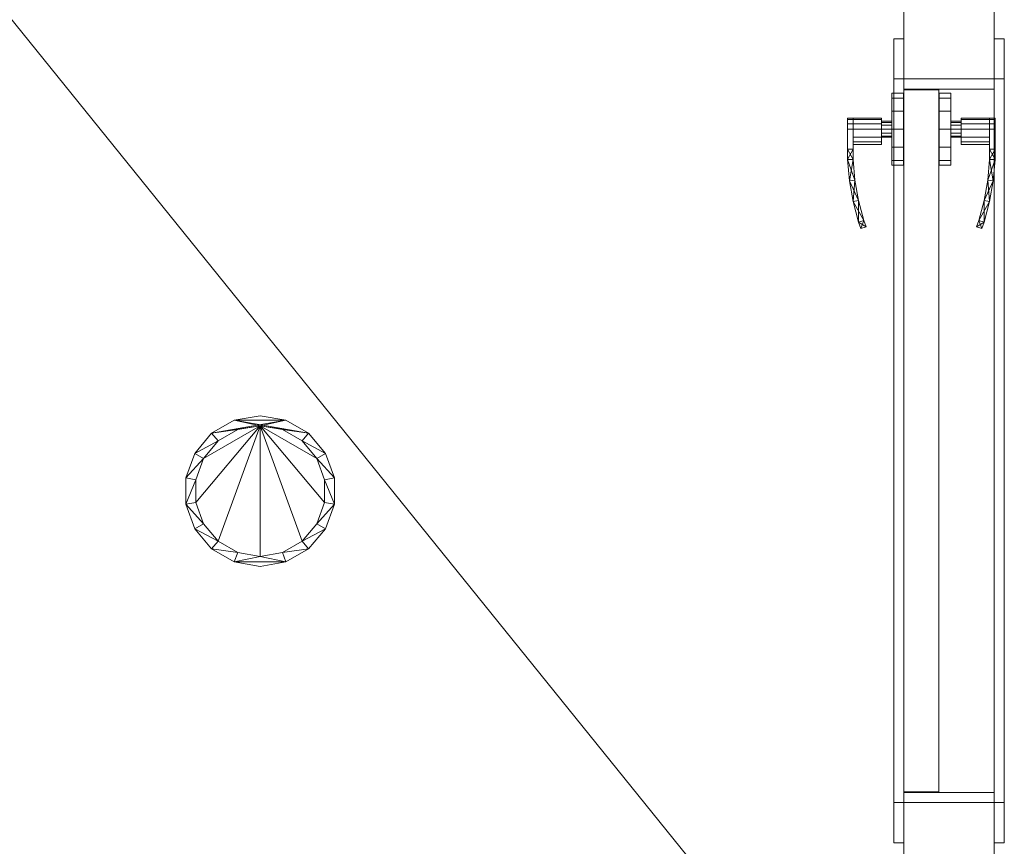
# Model space of a CAD drawing. Header units: inches. Extents: x -263 to 528, y -1 to 602.
# Tile 611 of 656: x 479 to 528, y 20 to 61. Entities that reach past the tile are written whole.
import ezdxf

# ---------------------------------------------------------------- set-up
doc = ezdxf.new("R2010")
doc.units = ezdxf.units.IN
doc.header["$MEASUREMENT"] = 0
for name, color, linetype in [('Doors', 7, 'Continuous'), ('New_Twindo - Lighting', 7, 'Continuous'), ('Twindo - Slabs', 7, 'Continuous'), ('Twindo - Walls', 7, 'Continuous')]:
    doc.layers.add(name, color=color, linetype=linetype)
doc.layers.add('New_Twindo - Lighting_Pen_No__10', color=1, linetype='Continuous', lineweight=18)
doc.layers.add('Twindo - Walls_Pen_No__3', color=7, linetype='Continuous', lineweight=18, true_color=0x506e96)

# ---------------------------------------------------------------- blocks, each defined once
blk = doc.blocks.new('Slab_C16FED3F-F51D-4887-95C2-45D370958F54', base_point=(-255.75, 595))
at = {"layer": 'Twindo - Slabs', "lineweight": 0}
mesh = blk.add_polyface(dxfattribs=at)
corners = [(95.5, 568, 128), (95.5, 570, 128), (-75.75, 570, 128), (-75.75, 595, 128), (-255.75, 595, 128), (-255.75, 379, 128), (-198, 379, 128), (-198, 134.5, 128), (-136, 134.5, 128), (-136, 110.5, 128), (6.5, 110.5, 128), (6.5, 6.5, 128), (315.5, 6.5, 128), (315.5, 8, 128), (378.5, 8, 128), (378.5, 6.5, 128), (523, 6.5, 128), (523, 132.25, 128), (421.5, 132.25, 128), (421.5, 333, 128), (239, 333, 128), (239, 391.501, 128), (240, 391.501, 128), (240, 457, 128), (237, 457, 128), (237, 568, 128), (201, 127.5, 128), (201, 128.125, 128), (244.5, 128.125, 128), (244.5, 127.5, 128), (244.5, 15, 128), (161.5, 15, 128), (161.5, 146.5, 128), (200.935, 146.5, 128), (200.997, 146.5, 128), (200.997, 128.5, 128), (95.5, 568, 101), (95.5, 570, 101), (-75.75, 570, 101), (-75.75, 595, 101), (-255.75, 595, 101), (-255.75, 379, 101), (-198, 379, 101), (-198, 134.5, 101), (-136, 134.5, 101), (-136, 110.5, 101), (6.5, 110.5, 101), (6.5, 6.5, 101), (315.5, 6.5, 101), (315.5, 8, 101), (378.5, 8, 101), (378.5, 6.5, 101), (523, 6.5, 101), (523, 132.25, 101), (421.5, 132.25, 101), (421.5, 333, 101), (239, 333, 101), (239, 391.501, 101), (240, 391.501, 101), (240, 457, 101), (237, 457, 101), (237, 568, 101), (201, 127.5, 120), (201, 128, 120), (201, 128.125, 120), (244.5, 128.125, 120), (244.5, 128, 120), (244.5, 127.5, 120), (244.5, 127.5, 101), (244.5, 15, 101), (161.5, 15, 101), (161.5, 146.5, 101), (200.935, 146.5, 101), (200.997, 146.5, 101), (200.997, 128.5, 114.5), (201, 127.5, 101)]
mesh.append_faces([[corners[k] for k in face] for face in [(36, 37, 1, 0), (37, 38, 2, 1), (38, 39, 3, 2), (39, 40, 4, 3), (40, 41, 5, 4), (41, 42, 6, 5), (42, 43, 7, 6), (43, 44, 8, 7), (44, 45, 9, 8), (45, 46, 10, 9), (46, 47, 11, 10), (47, 48, 12, 11), (48, 49, 13, 12), (49, 50, 14, 13), (50, 51, 15, 14), (51, 52, 16, 15), (52, 53, 17, 16), (53, 54, 18, 17), (54, 55, 19, 18), (55, 56, 20, 19), (56, 57, 21, 20), (57, 58, 22, 21), (58, 59, 23, 22), (59, 60, 24, 23), (60, 61, 25, 24), (61, 36, 0, 25), (28, 27, 64, 65), (69, 70, 31, 30), (70, 71, 32, 31), (33, 32, 71, 72), (33, 72, 73, 34), (34, 73, 74, 35), (62, 67, 66, 63), (65, 64, 63, 66), (67, 62, 75, 68), (72, 74, 73)]], dxfattribs={"color": 254})
mesh.append_faces([[corners[k] for k in face] for face in [(23, 21, 22), (27, 63, 64), (29, 66, 67), (29, 69, 30), (75, 74, 72), (52, 54, 53)]], dxfattribs={"vtx0": -1, "color": 254})
mesh.append_faces([[corners[k] for k in face] for face in [(16, 18, 15), (59, 57, 60)]], dxfattribs={"vtx0": -1, "vtx1": -1, "color": 254})
mesh.append_faces([[corners[k] for k in face] for face in [(3, 6, 8), (31, 0, 11), (0, 32, 34), (24, 34, 27), (20, 24, 27), (28, 30, 12), (20, 28, 13), (75, 26, 74), (44, 42, 39), (47, 36, 70), (75, 60, 56), (49, 68, 56)]], dxfattribs={"vtx0": -1, "vtx1": -1, "vtx2": -1, "color": 254})
mesh.append_faces([[corners[k] for k in face] for face in [(2, 8, 9), (2, 9, 10), (0, 10, 11), (20, 27, 28), (30, 11, 12), (28, 12, 13), (20, 13, 14), (18, 14, 15), (42, 40, 39), (44, 39, 38), (46, 38, 37), (46, 37, 36), (72, 36, 61), (75, 61, 60), (47, 70, 69), (49, 69, 68), (50, 56, 55), (50, 55, 54)]], dxfattribs={"vtx0": -1, "vtx2": -1, "color": 254})
mesh.append_faces([[corners[k] for k in face] for face in [(17, 18, 16), (58, 57, 59)]], dxfattribs={"vtx1": -1, "color": 254})
mesh.append_faces([[corners[k] for k in face] for face in [(3, 4, 6), (2, 3, 8), (1, 2, 10), (0, 1, 10), (31, 32, 0), (25, 0, 34), (24, 25, 34), (20, 21, 24), (23, 24, 21), (30, 31, 11), (19, 20, 14), (18, 19, 14), (45, 44, 38), (46, 45, 38), (47, 46, 36), (71, 70, 36), (72, 71, 36), (75, 72, 61), (57, 56, 60), (68, 75, 56), (48, 47, 69), (49, 48, 69), (50, 49, 56), (51, 50, 54), (52, 51, 54)]], dxfattribs={"vtx1": -1, "vtx2": -1, "color": 254})
mesh.append_faces([[corners[k] for k in face] for face in [(4, 5, 6), (6, 7, 8), (26, 35, 74), (42, 41, 40), (44, 43, 42)]], dxfattribs={"vtx2": -1, "color": 254})
mesh.append_faces([[corners[k] for k in face] for face in [(27, 26, 62, 63), (29, 28, 65, 66), (29, 67, 68, 69)]], dxfattribs={"vtx3": -1, "color": 254})
blk = doc.blocks.new('Wall_2AFA750D-AB49-42B8-9311-AE68659BA29C', base_point=(523, 132.25))
at = {"layer": 'Twindo - Walls', "lineweight": 0}
mesh = blk.add_polyface(dxfattribs=at)
corners = [(523, 6.5, 101), (523, 6.5, 254), (523, 132.25, 254), (523, 132.25, 101), (523, 22.5, 128), (523, 58.5, 128), (523, 58.5, 224), (523, 22.5, 224), (527.5, 6.5, 101), (527.5, 6.5, 254), (527.5, 132.25, 254), (527.5, 132.25, 101), (527.5, 22.5, 128), (527.5, 58.5, 128), (527.5, 58.5, 224), (527.5, 22.5, 224)]
mesh.append_faces([[corners[k] for k in face] for face in [(8, 9, 1, 0), (1, 9, 10, 2), (2, 10, 11, 3), (8, 0, 3, 11), (12, 13, 5, 4), (13, 14, 6, 5), (14, 15, 7, 6), (15, 12, 4, 7)]], dxfattribs={"color": 254})
mesh.append_faces([[corners[k] for k in face] for face in [(0, 4, 3), (3, 5, 2), (11, 13, 8), (8, 12, 9)]], dxfattribs={"vtx0": -1, "vtx1": -1, "color": 254})
mesh.append_faces([[corners[k] for k in face] for face in [(6, 1, 2), (1, 7, 4), (3, 4, 5), (15, 10, 9), (10, 14, 13), (8, 13, 12)]], dxfattribs={"vtx0": -1, "vtx2": -1, "color": 254})
mesh.append_faces([[corners[k] for k in face] for face in [(6, 7, 1), (5, 6, 2), (0, 1, 4), (15, 14, 10), (12, 15, 9), (11, 10, 13)]], dxfattribs={"vtx1": -1, "vtx2": -1, "color": 254})
blk = doc.blocks.new('Slab_A3746481-2909-4108-A365-6002FE2AB3C6', base_point=(95.5, 568))
at = {"layer": 'Twindo - Slabs', "lineweight": 0}
mesh = blk.add_polyface(dxfattribs=at)
corners = [(95.5, 568, 254), (95.5, 568, 248), (95.5, 395.501, 248), (95.5, 395.501, 254), (237, 568, 254), (237, 568, 248), (237, 457, 248), (240, 457, 248), (240, 391.501, 248), (239, 391.501, 248), (239, 192.5, 248), (421.5, 192.5, 248), (421.5, 132.25, 248), (523, 132.25, 248), (523, 6.5, 248), (378.5, 6.5, 248), (378.5, 8, 248), (315.5, 8, 248), (315.5, 6.5, 248), (150.5, 6.5, 248), (150.5, 197, 248), (155, 197, 248), (155, 397.501, 248), (113, 397.501, 248), (113, 395.501, 248), (201, 383.001, 248), (170, 383.001, 248), (170, 205.5, 248), (201, 205.5, 248), (378.6, 174.5, 248), (261.6, 174.5, 248), (261.6, 108.5, 248), (342.106, 108.5, 248), (378.6, 144.994, 248), (113, 395.501, 254), (113, 397.501, 254), (155, 397.501, 254), (155, 197, 254), (150.5, 197, 254), (150.5, 6.5, 254), (315.5, 6.5, 254), (315.5, 8, 254), (378.5, 8, 254), (378.5, 6.5, 254), (523, 6.5, 254), (523, 132.25, 254), (421.5, 132.25, 254), (421.5, 192.5, 254), (239, 192.5, 254), (239, 391.501, 254), (240, 391.501, 254), (240, 457, 254), (237, 457, 254), (170, 205.5, 254), (170, 383.001, 254), (201, 383.001, 254), (201, 205.5, 254), (261.6, 108.5, 254), (261.6, 174.5, 254), (378.6, 174.5, 254), (378.6, 144.994, 254), (342.106, 108.5, 254)]
mesh.append_faces([[corners[k] for k in face] for face in [(0, 1, 2, 3), (4, 5, 1, 0), (3, 2, 24, 34), (52, 6, 5, 4), (51, 7, 6, 52), (50, 8, 7, 51), (49, 9, 8, 50), (48, 10, 9, 49), (47, 11, 10, 48), (46, 12, 11, 47), (45, 13, 12, 46), (44, 14, 13, 45), (43, 15, 14, 44), (42, 16, 15, 43), (41, 17, 16, 42), (40, 18, 17, 41), (39, 19, 18, 40), (38, 20, 19, 39), (37, 21, 20, 38), (36, 22, 21, 37), (35, 23, 22, 36), (34, 24, 23, 35), (54, 26, 25, 55), (53, 27, 26, 54), (56, 28, 27, 53), (55, 25, 28, 56), (58, 30, 29, 59), (57, 31, 30, 58), (61, 32, 31, 57), (60, 33, 32, 61), (59, 29, 33, 60)]], dxfattribs={"color": 254})
mesh.append_faces([[corners[k] for k in face] for face in [(14, 12, 13), (51, 49, 50)]], dxfattribs={"vtx0": -1, "color": 254})
mesh.append_faces([[corners[k] for k in face] for face in [(7, 9, 6), (44, 46, 43)]], dxfattribs={"vtx0": -1, "vtx1": -1, "color": 254})
mesh.append_faces([[corners[k] for k in face] for face in [(19, 21, 27), (26, 22, 1), (28, 6, 10), (19, 28, 10), (19, 10, 31), (15, 33, 12), (0, 36, 54), (53, 37, 39), (48, 52, 56), (48, 56, 39), (57, 48, 39), (46, 60, 43)]], dxfattribs={"vtx0": -1, "vtx1": -1, "vtx2": -1, "color": 254})
mesh.append_faces([[corners[k] for k in face] for face in [(23, 2, 1), (26, 21, 22), (19, 27, 28), (25, 1, 5), (28, 5, 6), (17, 31, 32), (16, 32, 33), (29, 10, 11), (33, 11, 12), (0, 34, 35), (0, 35, 36), (53, 36, 37), (0, 54, 55), (52, 55, 56), (57, 39, 40), (57, 40, 41), (61, 41, 42), (48, 58, 59), (60, 42, 43), (46, 59, 60)]], dxfattribs={"vtx0": -1, "vtx2": -1, "color": 254})
mesh.append_faces([[corners[k] for k in face] for face in [(8, 9, 7), (45, 46, 44)]], dxfattribs={"vtx1": -1, "color": 254})
mesh.append_faces([[corners[k] for k in face] for face in [(22, 23, 1), (26, 27, 21), (25, 26, 1), (28, 25, 5), (9, 10, 6), (30, 31, 10), (18, 19, 31), (17, 18, 31), (16, 17, 32), (15, 16, 33), (29, 30, 10), (33, 29, 11), (14, 15, 12), (53, 54, 36), (56, 53, 39), (4, 0, 55), (52, 4, 55), (48, 49, 52), (51, 52, 49), (57, 58, 48), (61, 57, 41), (60, 61, 42), (47, 48, 59), (46, 47, 59)]], dxfattribs={"vtx1": -1, "vtx2": -1, "color": 254})
mesh.append_faces([[corners[k] for k in face] for face in [(23, 24, 2), (19, 20, 21), (0, 3, 34), (37, 38, 39)]], dxfattribs={"vtx2": -1, "color": 254})
blk = doc.blocks.new('Door_5700B1C4-D3C5-4E13-B797-E4796FFEB4FE')
at = {"layer": 'Twindo - Walls_Pen_No__3', "color": 155, "lineweight": 18, "true_color": 0x506e96}
for p, q in [((523, 23, 128), (523, 58, 128)), ((523, 58, 128), (523, 58, 223.5)), ((523, 58, 223.5), (523, 23, 223.5)), ((523, 58, 128), (524.75, 58, 128)), ((523, 58, 223.5), (524.75, 58, 223.5)), ((524.75, 23, 128), (524.75, 58, 128)), ((524.75, 58, 128), (524.75, 58, 223.5)), ((524.75, 58, 223.5), (524.75, 23, 223.5)), ((523, 23, 223.5), (523, 23, 128)), ((523, 23, 128), (524.75, 23, 128)), ((523, 23, 223.5), (524.75, 23, 223.5)), ((524.75, 23, 223.5), (524.75, 23, 128))]:
    blk.add_line(p, q, dxfattribs=at)
at = {"layer": 'Doors', "lineweight": 0}
mesh = blk.add_polyface(dxfattribs=at)
corners = [(522.5, 60.5, 128), (523, 60.5, 128), (523, 58.5, 128), (522.5, 58.5, 128), (523, 58.5, 224), (522.5, 58.5, 224), (523, 60.5, 226), (522.5, 60.5, 226)]
mesh.append_faces([[corners[k] for k in face] for face in [(0, 1, 2, 3), (3, 2, 4, 5), (5, 4, 6, 7), (7, 6, 1, 0), (0, 3, 5, 7), (1, 6, 4, 2)]], dxfattribs={"color": 7})
mesh = blk.add_polyface(dxfattribs=at)
corners = [(522.5, 60.5, 226), (523, 60.5, 226), (523, 58.5, 224), (522.5, 58.5, 224), (523, 22.5, 224), (522.5, 22.5, 224), (523, 20.5, 226), (522.5, 20.5, 226)]
mesh.append_faces([[corners[k] for k in face] for face in [(0, 1, 2, 3), (3, 2, 4, 5), (5, 4, 6, 7), (7, 6, 1, 0), (0, 3, 5, 7), (1, 6, 4, 2)]], dxfattribs={"color": 7})
mesh = blk.add_polyface(dxfattribs=at)
corners = [(528, 60.5, 128), (528, 58.5, 128), (527.5, 58.5, 128), (527.5, 60.5, 128), (528, 58.5, 224), (527.5, 58.5, 224), (528, 60.5, 226), (527.5, 60.5, 226)]
mesh.append_faces([[corners[k] for k in face] for face in [(0, 1, 2, 3), (1, 4, 5, 2), (4, 6, 7, 5), (6, 0, 3, 7), (0, 6, 4, 1), (3, 2, 5, 7)]], dxfattribs={"color": 7})
mesh = blk.add_polyface(dxfattribs=at)
corners = [(528, 60.5, 226), (528, 58.5, 224), (527.5, 58.5, 224), (527.5, 60.5, 226), (528, 22.5, 224), (527.5, 22.5, 224), (528, 20.5, 226), (527.5, 20.5, 226)]
mesh.append_faces([[corners[k] for k in face] for face in [(0, 1, 2, 3), (1, 4, 5, 2), (4, 6, 7, 5), (6, 0, 3, 7), (0, 6, 4, 1), (3, 2, 5, 7)]], dxfattribs={"color": 7})
mesh = blk.add_polyface(dxfattribs=at)
corners = [(523, 58.5, 128), (527.5, 58.5, 128), (527.5, 58, 128), (523, 58, 128), (527.5, 58, 223.5), (523, 58, 223.5), (527.5, 58.5, 223.5), (523, 58.5, 223.5)]
mesh.append_faces([[corners[k] for k in face] for face in [(0, 1, 2, 3), (3, 2, 4, 5), (5, 4, 6, 7), (7, 6, 1, 0), (0, 3, 5, 7), (1, 6, 4, 2)]], dxfattribs={"color": 7})
mesh = blk.add_polyface(dxfattribs=at)
corners = [(523, 58.5, 224), (527.5, 58.5, 224), (527.5, 58.5, 223.5), (523, 58.5, 223.5), (527.5, 58, 223.5), (523, 58, 223.5), (527.5, 23, 223.5), (523, 23, 223.5), (527.5, 22.5, 223.5), (523, 22.5, 223.5), (527.5, 22.5, 224), (523, 22.5, 224)]
mesh.append_faces([[corners[k] for k in face] for face in [(0, 1, 2, 3), (3, 2, 4, 5), (5, 4, 6, 7), (7, 6, 8, 9), (9, 8, 10, 11), (11, 10, 1, 0)]], dxfattribs={"color": 7})
mesh.append_faces([[corners[k] for k in face] for face in [(0, 7, 9, 11), (1, 6, 4, 2)]], dxfattribs={"vtx0": -1, "color": 7})
mesh.append_faces([[corners[k] for k in face] for face in [(0, 3, 5, 7), (1, 10, 8, 6)]], dxfattribs={"vtx3": -1, "color": 7})
mesh = blk.add_polyface(dxfattribs=at)
corners = [(522.409, 54.449, 164.896), (522.409, 54.209, 164), (522.413, 54.209, 164), (522.413, 54.449, 164.896), (522.409, 55.104, 165.551), (522.413, 55.104, 165.551), (522.409, 56, 165.791), (522.413, 56, 165.791), (522.409, 56.896, 165.551), (522.413, 56.896, 165.551), (522.409, 57.551, 164.896), (522.413, 57.551, 164.896), (522.409, 57.791, 164), (522.413, 57.791, 164), (522.409, 57.551, 163.104), (522.413, 57.551, 163.104), (522.409, 56.896, 162.449), (522.413, 56.896, 162.449), (522.409, 56, 162.209), (522.413, 56, 162.209), (522.409, 55.104, 162.449), (522.413, 55.104, 162.449), (522.409, 54.449, 163.104), (522.413, 54.449, 163.104), (522.996, 54.209, 164), (522.996, 54.449, 164.896), (522.996, 55.104, 165.551), (522.996, 56, 165.791), (522.996, 56.896, 165.551), (522.996, 57.551, 164.896), (522.996, 57.791, 164), (522.996, 57.551, 163.104), (522.996, 56.896, 162.449), (522.996, 56, 162.209), (522.996, 55.104, 162.449), (522.996, 54.449, 163.104), (523, 54.209, 164), (523, 54.449, 164.896), (523, 55.104, 165.551), (523, 56, 165.791), (523, 56.896, 165.551), (523, 57.551, 164.896), (523, 57.791, 164), (523, 57.551, 163.104), (523, 56.896, 162.449), (523, 56, 162.209), (523, 55.104, 162.449), (523, 54.449, 163.104)]
mesh.append_faces([[corners[k] for k in face] for face in [(0, 1, 2, 3), (4, 0, 3, 5), (6, 4, 5, 7), (8, 6, 7, 9), (10, 8, 9, 11), (12, 10, 11, 13), (14, 12, 13, 15), (16, 14, 15, 17), (18, 16, 17, 19), (20, 18, 19, 21), (22, 20, 21, 23), (1, 22, 23, 2), (3, 2, 24, 25), (5, 3, 25, 26), (7, 5, 26, 27), (9, 7, 27, 28), (11, 9, 28, 29), (13, 11, 29, 30), (15, 13, 30, 31), (17, 15, 31, 32), (19, 17, 32, 33), (21, 19, 33, 34), (23, 21, 34, 35), (2, 23, 35, 24), (25, 24, 36, 37), (26, 25, 37, 38), (27, 26, 38, 39), (28, 27, 39, 40), (29, 28, 40, 41), (30, 29, 41, 42), (31, 30, 42, 43), (32, 31, 43, 44), (33, 32, 44, 45), (34, 33, 45, 46), (35, 34, 46, 47), (24, 35, 47, 36)]], dxfattribs={"color": 252})
mesh.append_faces([[corners[k] for k in face] for face in [(1, 18, 20, 22)]], dxfattribs={"vtx0": -1, "color": 252})
mesh.append_faces([[corners[k] for k in face] for face in [(1, 6, 8, 10), (1, 10, 12, 14), (1, 14, 16, 18)]], dxfattribs={"vtx0": -1, "vtx3": -1, "color": 252})
mesh.append_faces([[corners[k] for k in face] for face in [(1, 0, 4, 6)]], dxfattribs={"vtx3": -1, "color": 252})
mesh = blk.add_polyface(dxfattribs=at)
corners = [(523, 23, 128), (523, 58, 128), (524.75, 58, 128), (524.75, 23, 128), (523, 58, 223.5), (524.75, 58, 223.5), (523, 23, 223.5), (524.75, 23, 223.5), (523, 23.039, 128.039), (523, 23.039, 223.461), (524.75, 23.039, 223.461), (524.75, 23.039, 128.039), (523, 57.961, 223.461), (524.75, 57.961, 223.461), (523, 57.961, 128.039), (524.75, 57.961, 128.039)]
mesh.append_faces([[corners[k] for k in face] for face in [(0, 1, 2, 3), (1, 4, 5, 2), (4, 6, 7, 5), (6, 0, 3, 7), (8, 9, 10, 11), (9, 12, 13, 10), (12, 14, 15, 13), (14, 8, 11, 15)]], dxfattribs={"color": 7})
mesh.append_faces([[corners[k] for k in face] for face in [(1, 14, 4), (4, 12, 6), (5, 13, 2), (2, 15, 3)]], dxfattribs={"vtx0": -1, "vtx1": -1, "color": 7})
mesh.append_faces([[corners[k] for k in face] for face in [(9, 0, 6), (0, 8, 14), (4, 14, 12), (11, 7, 3), (7, 10, 13), (2, 13, 15)]], dxfattribs={"vtx0": -1, "vtx2": -1, "color": 7})
mesh.append_faces([[corners[k] for k in face] for face in [(9, 8, 0), (12, 9, 6), (1, 0, 14), (11, 10, 7), (15, 11, 3), (5, 7, 13)]], dxfattribs={"vtx1": -1, "vtx2": -1, "color": 7})
mesh = blk.add_polyface(dxfattribs=at)
corners = [(524.75, 57.961, 128.039), (524.75, 57.961, 223.461), (524.75, 23.039, 223.461), (524.75, 23.039, 128.039), (523, 23.039, 128.039), (523, 57.961, 128.039), (523, 23.039, 223.461), (523, 57.961, 223.461)]
mesh.append_faces([[corners[k] for k in face] for face in [(0, 1, 2, 3), (4, 5, 0, 3), (3, 2, 6, 4), (2, 1, 7, 6), (5, 7, 1, 0), (4, 6, 7, 5)]], dxfattribs={"color": 7})
mesh = blk.add_polyface(dxfattribs=at)
corners = [(525.341, 54.449, 164.896), (525.337, 54.449, 164.896), (525.337, 54.209, 164), (525.341, 54.209, 164), (525.341, 55.104, 165.551), (525.337, 55.104, 165.551), (525.341, 56, 165.791), (525.337, 56, 165.791), (525.341, 56.896, 165.551), (525.337, 56.896, 165.551), (525.341, 57.551, 164.896), (525.337, 57.551, 164.896), (525.341, 57.791, 164), (525.337, 57.791, 164), (525.341, 57.551, 163.104), (525.337, 57.551, 163.104), (525.341, 56.896, 162.449), (525.337, 56.896, 162.449), (525.341, 56, 162.209), (525.337, 56, 162.209), (525.341, 55.104, 162.449), (525.337, 55.104, 162.449), (525.341, 54.449, 163.104), (525.337, 54.449, 163.104), (524.754, 54.449, 164.896), (524.754, 54.209, 164), (524.754, 55.104, 165.551), (524.754, 56, 165.791), (524.754, 56.896, 165.551), (524.754, 57.551, 164.896), (524.754, 57.791, 164), (524.754, 57.551, 163.104), (524.754, 56.896, 162.449), (524.754, 56, 162.209), (524.754, 55.104, 162.449), (524.754, 54.449, 163.104), (524.75, 54.449, 164.896), (524.75, 54.209, 164), (524.75, 55.104, 165.551), (524.75, 56, 165.791), (524.75, 56.896, 165.551), (524.75, 57.551, 164.896), (524.75, 57.791, 164), (524.75, 57.551, 163.104), (524.75, 56.896, 162.449), (524.75, 56, 162.209), (524.75, 55.104, 162.449), (524.75, 54.449, 163.104)]
mesh.append_faces([[corners[k] for k in face] for face in [(0, 1, 2, 3), (4, 5, 1, 0), (6, 7, 5, 4), (8, 9, 7, 6), (10, 11, 9, 8), (12, 13, 11, 10), (14, 15, 13, 12), (16, 17, 15, 14), (18, 19, 17, 16), (20, 21, 19, 18), (22, 23, 21, 20), (3, 2, 23, 22), (1, 24, 25, 2), (5, 26, 24, 1), (7, 27, 26, 5), (9, 28, 27, 7), (11, 29, 28, 9), (13, 30, 29, 11), (15, 31, 30, 13), (17, 32, 31, 15), (19, 33, 32, 17), (21, 34, 33, 19), (23, 35, 34, 21), (2, 25, 35, 23), (24, 36, 37, 25), (26, 38, 36, 24), (27, 39, 38, 26), (28, 40, 39, 27), (29, 41, 40, 28), (30, 42, 41, 29), (31, 43, 42, 30), (32, 44, 43, 31), (33, 45, 44, 32), (34, 46, 45, 33), (35, 47, 46, 34), (25, 37, 47, 35)]], dxfattribs={"color": 252})
mesh.append_faces([[corners[k] for k in face] for face in [(3, 6, 4, 0)]], dxfattribs={"vtx0": -1, "color": 252})
mesh.append_faces([[corners[k] for k in face] for face in [(3, 18, 16, 14), (3, 14, 12, 10), (3, 10, 8, 6)]], dxfattribs={"vtx0": -1, "vtx3": -1, "color": 252})
mesh.append_faces([[corners[k] for k in face] for face in [(3, 22, 20, 18)]], dxfattribs={"vtx3": -1, "color": 252})
mesh = blk.add_polyface(dxfattribs=at)
corners = [(520.48, 56, 164.551), (520.48, 56.276, 164.477), (520.205, 56.276, 164.477), (520.205, 56, 164.551), (520.48, 56.477, 164.276), (520.205, 56.477, 164.276), (520.48, 56.551, 164), (520.205, 56.551, 164), (520.48, 56.477, 163.724), (520.205, 56.477, 163.724), (520.48, 56.276, 163.523), (520.205, 56.276, 163.523), (520.48, 56, 163.449), (520.205, 56, 163.449), (520.48, 55.016, 163.449), (520.205, 55.016, 163.449), (520.48, 55.016, 164.551), (520.205, 55.016, 164.551), (520.48, 55.016, 163.449), (520.48, 54.5, 163.48), (520.205, 54.488, 163.48), (520.205, 55.016, 163.449), (520.57, 53.473, 163.542), (520.297, 53.437, 163.542), (520.749, 52.457, 163.603), (520.48, 52.397, 163.603), (521.016, 51.461, 163.665), (520.753, 51.378, 163.665), (521.129, 51.151, 163.685), (520.869, 51.061, 163.685), (521.129, 51.151, 164.315), (520.869, 51.061, 164.315), (521.016, 51.461, 164.335), (520.753, 51.378, 164.335), (520.749, 52.457, 164.397), (520.48, 52.397, 164.397), (520.57, 53.473, 164.458), (520.297, 53.437, 164.458), (520.48, 54.5, 164.52), (520.205, 54.488, 164.52), (520.48, 55.016, 164.551), (520.205, 55.016, 164.551)]
mesh.append_faces([[corners[k] for k in face] for face in [(0, 1, 2, 3), (1, 4, 5, 2), (4, 6, 7, 5), (6, 8, 9, 7), (8, 10, 11, 9), (10, 12, 13, 11), (12, 14, 15, 13), (14, 16, 17, 15), (16, 0, 3, 17), (18, 19, 20), (18, 20, 21), (19, 22, 23), (19, 23, 20), (22, 24, 25), (22, 25, 23), (24, 26, 27), (24, 27, 25), (26, 28, 29), (26, 29, 27), (28, 30, 31, 29), (30, 32, 33), (30, 33, 31), (32, 34, 35), (32, 35, 33), (34, 36, 37), (34, 37, 35), (36, 38, 39), (36, 39, 37), (38, 40, 41), (38, 41, 39), (40, 18, 21, 41), (18, 40, 38, 19), (19, 38, 36, 22), (22, 36, 34, 24), (24, 34, 32, 26), (26, 32, 30, 28), (21, 20, 39, 41), (20, 23, 37, 39), (23, 25, 35, 37), (25, 27, 33, 35), (27, 29, 31, 33)]], dxfattribs={"color": 252})
mesh.append_faces([[corners[k] for k in face] for face in [(0, 4, 1), (3, 15, 17)]], dxfattribs={"vtx0": -1, "color": 252})
mesh.append_faces([[corners[k] for k in face] for face in [(0, 12, 10, 8), (0, 8, 6, 4), (3, 7, 9, 11), (3, 11, 13, 15)]], dxfattribs={"vtx0": -1, "vtx3": -1, "color": 252})
mesh.append_faces([[corners[k] for k in face] for face in [(0, 16, 14, 12), (3, 2, 5, 7)]], dxfattribs={"vtx3": -1, "color": 252})
mesh = blk.add_polyface(dxfattribs=at)
corners = [(522.409, 56.197, 163.659), (522.409, 56.341, 163.803), (522.409, 56.394, 164), (522.409, 56.341, 164.197), (522.409, 56.197, 164.341), (522.409, 56, 164.394), (522.409, 55.803, 164.341), (522.409, 55.659, 164.197), (522.409, 55.606, 164), (522.409, 55.659, 163.803), (522.409, 55.803, 163.659), (522.409, 56, 163.606), (521.898, 56.197, 163.659), (521.898, 56, 163.606), (521.898, 55.803, 163.659), (521.898, 55.659, 163.803), (521.898, 55.606, 164), (521.898, 55.659, 164.197), (521.898, 55.803, 164.341), (521.898, 56, 164.394), (521.898, 56.197, 164.341), (521.898, 56.341, 164.197), (521.898, 56.394, 164), (521.898, 56.341, 163.803), (521.898, 56, 164.551), (521.898, 56.276, 164.477), (520.48, 56.276, 164.477), (520.48, 56, 164.551), (521.898, 56.477, 164.276), (520.48, 56.477, 164.276), (521.898, 56.551, 164), (520.48, 56.551, 164), (521.898, 56.477, 163.724), (520.48, 56.477, 163.724), (521.898, 56.276, 163.523), (520.48, 56.276, 163.523), (521.898, 56, 163.449), (520.48, 56, 163.449), (521.898, 55.606, 163.528), (520.48, 55.606, 163.528), (521.898, 55.374, 163.646), (520.48, 55.374, 163.646), (521.898, 55.237, 163.869), (520.48, 55.237, 163.869), (521.898, 55.237, 164.131), (520.48, 55.237, 164.131), (521.898, 55.374, 164.354), (520.48, 55.374, 164.354), (521.898, 55.606, 164.472), (520.48, 55.606, 164.472)]
mesh.append_faces([[corners[k] for k in face] for face in [(0, 11, 13, 12), (11, 10, 14, 13), (10, 9, 15, 14), (9, 8, 16, 15), (8, 7, 17, 16), (7, 6, 18, 17), (6, 5, 19, 18), (5, 4, 20, 19), (4, 3, 21, 20), (3, 2, 22, 21), (2, 1, 23, 22), (1, 0, 12, 23), (24, 25, 26, 27), (25, 28, 29, 26), (28, 30, 31, 29), (30, 32, 33, 31), (32, 34, 35, 33), (34, 36, 37, 35), (36, 38, 39, 37), (38, 40, 41, 39), (40, 42, 43, 41), (42, 44, 45, 43), (44, 46, 47, 45), (46, 48, 49, 47), (48, 24, 27, 49)]], dxfattribs={"color": 252})
mesh.append_faces([[corners[k] for k in face] for face in [(0, 9, 10, 11), (12, 21, 22, 23), (24, 28, 25), (27, 47, 49)]], dxfattribs={"vtx0": -1, "color": 252})
mesh.append_faces([[corners[k] for k in face] for face in [(0, 3, 4, 5), (0, 5, 6, 7), (0, 7, 8, 9), (12, 15, 16, 17), (12, 17, 18, 19), (12, 19, 20, 21), (24, 44, 42, 40), (24, 40, 38, 36), (24, 36, 34, 32), (24, 32, 30, 28), (27, 31, 33, 35), (27, 35, 37, 39), (27, 39, 41, 43), (27, 43, 45, 47)]], dxfattribs={"vtx0": -1, "vtx3": -1, "color": 252})
mesh.append_faces([[corners[k] for k in face] for face in [(0, 1, 2, 3), (12, 13, 14, 15), (24, 48, 46, 44), (27, 26, 29, 31)]], dxfattribs={"vtx3": -1, "color": 252})
mesh = blk.add_polyface(dxfattribs=at)
corners = [(525.341, 56.197, 163.659), (525.341, 56, 163.606), (525.341, 55.803, 163.659), (525.341, 55.659, 163.803), (525.341, 55.606, 164), (525.341, 55.659, 164.197), (525.341, 55.803, 164.341), (525.341, 56, 164.394), (525.341, 56.197, 164.341), (525.341, 56.341, 164.197), (525.341, 56.394, 164), (525.341, 56.341, 163.803), (525.852, 56.197, 163.659), (525.852, 56.341, 163.803), (525.852, 56.394, 164), (525.852, 56.341, 164.197), (525.852, 56.197, 164.341), (525.852, 56, 164.394), (525.852, 55.803, 164.341), (525.852, 55.659, 164.197), (525.852, 55.606, 164), (525.852, 55.659, 163.803), (525.852, 55.803, 163.659), (525.852, 56, 163.606), (525.852, 56, 164.551), (527.27, 56, 164.551), (527.27, 56.276, 164.477), (525.852, 56.276, 164.477), (527.27, 56.477, 164.276), (525.852, 56.477, 164.276), (527.27, 56.551, 164), (525.852, 56.551, 164), (527.27, 56.477, 163.724), (525.852, 56.477, 163.724), (527.27, 56.276, 163.523), (525.852, 56.276, 163.523), (527.27, 56, 163.449), (525.852, 56, 163.449), (527.27, 55.606, 163.528), (525.852, 55.606, 163.528), (527.27, 55.374, 163.646), (525.852, 55.374, 163.646), (527.27, 55.237, 163.869), (525.852, 55.237, 163.869), (527.27, 55.237, 164.131), (525.852, 55.237, 164.131), (527.27, 55.374, 164.354), (525.852, 55.374, 164.354), (527.27, 55.606, 164.472), (525.852, 55.606, 164.472)]
mesh.append_faces([[corners[k] for k in face] for face in [(0, 12, 23, 1), (1, 23, 22, 2), (2, 22, 21, 3), (3, 21, 20, 4), (4, 20, 19, 5), (5, 19, 18, 6), (6, 18, 17, 7), (7, 17, 16, 8), (8, 16, 15, 9), (9, 15, 14, 10), (10, 14, 13, 11), (11, 13, 12, 0), (24, 25, 26, 27), (27, 26, 28, 29), (29, 28, 30, 31), (31, 30, 32, 33), (33, 32, 34, 35), (35, 34, 36, 37), (37, 36, 38, 39), (39, 38, 40, 41), (41, 40, 42, 43), (43, 42, 44, 45), (45, 44, 46, 47), (47, 46, 48, 49), (49, 48, 25, 24)]], dxfattribs={"color": 252})
mesh.append_faces([[corners[k] for k in face] for face in [(0, 9, 10, 11), (12, 21, 22, 23), (24, 47, 49), (25, 28, 26)]], dxfattribs={"vtx0": -1, "color": 252})
mesh.append_faces([[corners[k] for k in face] for face in [(0, 3, 4, 5), (0, 5, 6, 7), (0, 7, 8, 9), (12, 15, 16, 17), (12, 17, 18, 19), (12, 19, 20, 21), (24, 31, 33, 35), (24, 35, 37, 39), (24, 39, 41, 43), (24, 43, 45, 47), (25, 44, 42, 40), (25, 40, 38, 36), (25, 36, 34, 32), (25, 32, 30, 28)]], dxfattribs={"vtx0": -1, "vtx3": -1, "color": 252})
mesh.append_faces([[corners[k] for k in face] for face in [(0, 1, 2, 3), (12, 13, 14, 15), (24, 27, 29, 31), (25, 48, 46, 44)]], dxfattribs={"vtx3": -1, "color": 252})
mesh = blk.add_polyface(dxfattribs=at)
corners = [(527.27, 56, 164.551), (527.545, 56, 164.551), (527.545, 56.276, 164.477), (527.27, 56.276, 164.477), (527.545, 56.477, 164.276), (527.27, 56.477, 164.276), (527.545, 56.551, 164), (527.27, 56.551, 164), (527.545, 56.477, 163.724), (527.27, 56.477, 163.724), (527.545, 56.276, 163.523), (527.27, 56.276, 163.523), (527.545, 56, 163.449), (527.27, 56, 163.449), (527.545, 55.016, 163.449), (527.27, 55.016, 163.449), (527.545, 55.016, 164.551), (527.27, 55.016, 164.551), (527.27, 55.016, 163.449), (527.545, 54.488, 163.48), (527.27, 54.5, 163.48), (527.545, 55.016, 163.449), (527.453, 53.437, 163.542), (527.18, 53.473, 163.542), (527.27, 52.397, 163.603), (527.001, 52.457, 163.603), (526.997, 51.378, 163.665), (526.734, 51.461, 163.665), (526.881, 51.061, 163.685), (526.621, 51.151, 163.685), (526.881, 51.061, 164.315), (526.621, 51.151, 164.315), (526.997, 51.378, 164.335), (526.734, 51.461, 164.335), (527.27, 52.397, 164.397), (527.001, 52.457, 164.397), (527.453, 53.437, 164.458), (527.18, 53.473, 164.458), (527.545, 54.488, 164.52), (527.27, 54.5, 164.52), (527.545, 55.016, 164.551), (527.27, 55.016, 164.551)]
mesh.append_faces([[corners[k] for k in face] for face in [(0, 1, 2, 3), (3, 2, 4, 5), (5, 4, 6, 7), (7, 6, 8, 9), (9, 8, 10, 11), (11, 10, 12, 13), (13, 12, 14, 15), (15, 14, 16, 17), (17, 16, 1, 0), (18, 19, 20), (18, 21, 19), (20, 22, 23), (20, 19, 22), (23, 24, 25), (23, 22, 24), (25, 26, 27), (25, 24, 26), (27, 28, 29), (27, 26, 28), (29, 28, 30, 31), (31, 32, 33), (31, 30, 32), (33, 34, 35), (33, 32, 34), (35, 36, 37), (35, 34, 36), (37, 38, 39), (37, 36, 38), (39, 40, 41), (39, 38, 40), (41, 40, 21, 18), (18, 20, 39, 41), (20, 23, 37, 39), (23, 25, 35, 37), (25, 27, 33, 35), (27, 29, 31, 33), (21, 40, 38, 19), (19, 38, 36, 22), (22, 36, 34, 24), (24, 34, 32, 26), (26, 32, 30, 28)]], dxfattribs={"color": 252})
mesh.append_faces([[corners[k] for k in face] for face in [(0, 15, 17), (1, 4, 2)]], dxfattribs={"vtx0": -1, "color": 252})
mesh.append_faces([[corners[k] for k in face] for face in [(0, 7, 9, 11), (0, 11, 13, 15), (1, 12, 10, 8), (1, 8, 6, 4)]], dxfattribs={"vtx0": -1, "vtx3": -1, "color": 252})
mesh.append_faces([[corners[k] for k in face] for face in [(0, 3, 5, 7), (1, 16, 14, 12)]], dxfattribs={"vtx3": -1, "color": 252})
mesh = blk.add_polyface(dxfattribs=at)
corners = [(523, 22.5, 128), (527.5, 22.5, 128), (527.5, 22.5, 223.5), (523, 22.5, 223.5), (527.5, 23, 223.5), (523, 23, 223.5), (527.5, 23, 128), (523, 23, 128)]
mesh.append_faces([[corners[k] for k in face] for face in [(0, 1, 2, 3), (3, 2, 4, 5), (5, 4, 6, 7), (7, 6, 1, 0), (0, 3, 5, 7), (1, 6, 4, 2)]], dxfattribs={"color": 7})
mesh = blk.add_polyface(dxfattribs=at)
corners = [(522.5, 20.5, 226), (523, 20.5, 226), (523, 22.5, 224), (522.5, 22.5, 224), (523, 22.5, 128), (522.5, 22.5, 128), (523, 20.5, 128), (522.5, 20.5, 128)]
mesh.append_faces([[corners[k] for k in face] for face in [(0, 1, 2, 3), (3, 2, 4, 5), (5, 4, 6, 7), (7, 6, 1, 0), (0, 3, 5, 7), (1, 6, 4, 2)]], dxfattribs={"color": 7})
mesh = blk.add_polyface(dxfattribs=at)
corners = [(528, 20.5, 226), (528, 22.5, 224), (527.5, 22.5, 224), (527.5, 20.5, 226), (528, 22.5, 128), (527.5, 22.5, 128), (528, 20.5, 128), (527.5, 20.5, 128)]
mesh.append_faces([[corners[k] for k in face] for face in [(0, 1, 2, 3), (1, 4, 5, 2), (4, 6, 7, 5), (6, 0, 3, 7), (0, 6, 4, 1), (3, 2, 5, 7)]], dxfattribs={"color": 7})
blk = doc.blocks.new('Lamp_DE79D618-81BC-479A-92B0-506C177C63EF')
at = {"layer": 'New_Twindo - Lighting', "lineweight": 0}
mesh = blk.add_polyface(dxfattribs=at)
corners = [(491, 41.75, 247.5), (489.717, 41.524, 247.5), (489.717, 41.524, 248), (491, 41.75, 248), (488.59, 40.873, 247.5), (488.59, 40.873, 248), (487.752, 39.875, 247.5), (487.752, 39.875, 248), (487.307, 38.651, 247.5), (487.307, 38.651, 248), (487.307, 37.349, 247.5), (487.307, 37.349, 248), (487.752, 36.125, 247.5), (487.752, 36.125, 248), (488.59, 35.127, 247.5), (488.59, 35.127, 248), (489.717, 34.476, 247.5), (489.717, 34.476, 248), (491, 34.25, 247.5), (491, 34.25, 248), (492.283, 34.476, 247.5), (492.283, 34.476, 248), (493.41, 35.127, 247.5), (493.41, 35.127, 248), (494.248, 36.125, 247.5), (494.248, 36.125, 248), (494.693, 37.349, 247.5), (494.693, 37.349, 248), (494.693, 38.651, 247.5), (494.693, 38.651, 248), (494.248, 39.875, 247.5), (494.248, 39.875, 248), (493.41, 40.873, 247.5), (493.41, 40.873, 248), (492.283, 41.524, 247.5), (492.283, 41.524, 248), (491, 41.25, 247.5), (492.112, 41.054, 247.5), (492.112, 41.054, 248), (491, 41.25, 248), (493.089, 40.49, 247.5), (493.089, 40.49, 248), (493.815, 39.625, 247.5), (493.815, 39.625, 248), (494.201, 38.564, 247.5), (494.201, 38.564, 248), (494.201, 37.436, 247.5), (494.201, 37.436, 248), (493.815, 36.375, 247.5), (493.815, 36.375, 248), (493.089, 35.51, 247.5), (493.089, 35.51, 248), (492.112, 34.946, 247.5), (492.112, 34.946, 248), (491, 34.75, 247.5), (491, 34.75, 248), (489.888, 34.946, 247.5), (489.888, 34.946, 248), (488.911, 35.51, 247.5), (488.911, 35.51, 248), (488.185, 36.375, 247.5), (488.185, 36.375, 248), (487.799, 37.436, 247.5), (487.799, 37.436, 248), (487.799, 38.564, 247.5), (487.799, 38.564, 248), (488.185, 39.625, 247.5), (488.185, 39.625, 248), (488.911, 40.49, 247.5), (488.911, 40.49, 248), (489.888, 41.054, 247.5), (489.888, 41.054, 248)]
mesh.append_faces([[corners[k] for k in face] for face in [(0, 1, 2, 3), (1, 4, 5, 2), (4, 6, 7, 5), (6, 8, 9, 7), (8, 10, 11, 9), (10, 12, 13, 11), (12, 14, 15, 13), (14, 16, 17, 15), (16, 18, 19, 17), (18, 20, 21, 19), (20, 22, 23, 21), (22, 24, 25, 23), (24, 26, 27, 25), (26, 28, 29, 27), (28, 30, 31, 29), (30, 32, 33, 31), (32, 34, 35, 33), (34, 0, 3, 35), (36, 37, 38, 39), (37, 40, 41, 38), (40, 42, 43, 41), (42, 44, 45, 43), (44, 46, 47, 45), (46, 48, 49, 47), (48, 50, 51, 49), (50, 52, 53, 51), (52, 54, 55, 53), (54, 56, 57, 55), (56, 58, 59, 57), (58, 60, 61, 59), (60, 62, 63, 61), (62, 64, 65, 63), (64, 66, 67, 65), (66, 68, 69, 67), (68, 70, 71, 69), (70, 36, 39, 71)]], dxfattribs={"color": 9})
mesh.append_faces([[corners[k] for k in face] for face in [(20, 16, 54), (34, 36, 4), (17, 21, 55), (2, 39, 33)]], dxfattribs={"vtx0": -1, "vtx1": -1, "vtx2": -1, "color": 9})
mesh.append_faces([[corners[k] for k in face] for face in [(20, 54, 52), (56, 16, 14), (22, 52, 50), (58, 14, 12), (24, 50, 48), (60, 12, 10), (26, 48, 46), (26, 46, 44), (64, 10, 8), (28, 44, 42), (66, 8, 6), (30, 42, 40), (68, 6, 4), (32, 40, 37), (32, 37, 36), (34, 4, 1), (17, 55, 57), (53, 21, 23), (15, 57, 59), (51, 23, 25), (13, 59, 61), (49, 25, 27), (11, 61, 63), (11, 63, 65), (45, 27, 29), (9, 65, 67), (43, 29, 31), (7, 67, 69), (41, 31, 33), (5, 69, 71), (5, 71, 39), (2, 33, 35)]], dxfattribs={"vtx0": -1, "vtx2": -1, "color": 9})
mesh.append_faces([[corners[k] for k in face] for face in [(0, 34, 1), (3, 2, 35)]], dxfattribs={"vtx1": -1, "color": 9})
mesh.append_faces([[corners[k] for k in face] for face in [(56, 54, 16), (22, 20, 52), (58, 56, 14), (24, 22, 50), (60, 58, 12), (26, 24, 48), (62, 60, 10), (64, 62, 10), (28, 26, 44), (66, 64, 8), (30, 28, 42), (68, 66, 6), (32, 30, 40), (70, 68, 4), (36, 70, 4), (34, 32, 36), (53, 55, 21), (15, 17, 57), (51, 53, 23), (13, 15, 59), (49, 51, 25), (11, 13, 61), (47, 49, 27), (45, 47, 27), (9, 11, 65), (43, 45, 29), (7, 9, 67), (41, 43, 31), (5, 7, 69), (38, 41, 33), (39, 38, 33), (2, 5, 39)]], dxfattribs={"vtx1": -1, "vtx2": -1, "color": 9})
mesh.append_faces([[corners[k] for k in face] for face in [(20, 18, 16), (17, 19, 21)]], dxfattribs={"vtx2": -1, "color": 9})
mesh = blk.add_polyface(dxfattribs=at)
corners = [(491, 41.25, 247.554), (492.112, 41.054, 247.554), (493.089, 40.49, 247.554), (493.815, 39.625, 247.554), (494.201, 38.564, 247.554), (494.201, 37.436, 247.554), (493.815, 36.375, 247.554), (493.089, 35.51, 247.554), (492.112, 34.946, 247.554), (491, 34.75, 247.554), (489.888, 34.946, 247.554), (488.911, 35.51, 247.554), (488.185, 36.375, 247.554), (487.799, 37.436, 247.554), (487.799, 38.564, 247.554), (488.185, 39.625, 247.554), (488.911, 40.49, 247.554), (489.888, 41.054, 247.554)]
mesh.append_faces([[corners[k] for k in face] for face in [(0, 15, 16, 17)]], dxfattribs={"vtx0": -1, "color": 7})
mesh.append_faces([[corners[k] for k in face] for face in [(0, 3, 4, 5), (0, 5, 6, 7), (0, 7, 8, 9), (0, 9, 10, 11), (0, 11, 12, 13), (0, 13, 14, 15)]], dxfattribs={"vtx0": -1, "vtx3": -1, "color": 7})
mesh.append_faces([[corners[k] for k in face] for face in [(0, 1, 2, 3)]], dxfattribs={"vtx3": -1, "color": 7})

msp = doc.modelspace()

# ---------------------------------------------------------------- block references
at = {"layer": 'Doors', "color": 5, "linetype": 'Continuous', "lineweight": 18}
msp.add_blockref('Door_5700B1C4-D3C5-4E13-B797-E4796FFEB4FE', (0, 0), dxfattribs=at)
at = {"layer": 'New_Twindo - Lighting_Pen_No__10', "color": 1, "linetype": 'Continuous', "lineweight": 18}
msp.add_blockref('Lamp_DE79D618-81BC-479A-92B0-506C177C63EF', (0, 0), dxfattribs=at)
at = {"layer": 'Twindo - Slabs', "color": 251, "linetype": 'Continuous', "lineweight": 18, "true_color": 0x4a4a4a}
for name, p in [('Slab_C16FED3F-F51D-4887-95C2-45D370958F54', (-255.75, 595)), ('Slab_A3746481-2909-4108-A365-6002FE2AB3C6', (95.5, 568))]:
    msp.add_blockref(name, p, dxfattribs=at)
at = {"layer": 'Twindo - Walls', "color": 7, "lineweight": 35}
msp.add_blockref('Wall_2AFA750D-AB49-42B8-9311-AE68659BA29C', (523, 132.25), dxfattribs=at)

doc.saveas('drawing.dxf')
